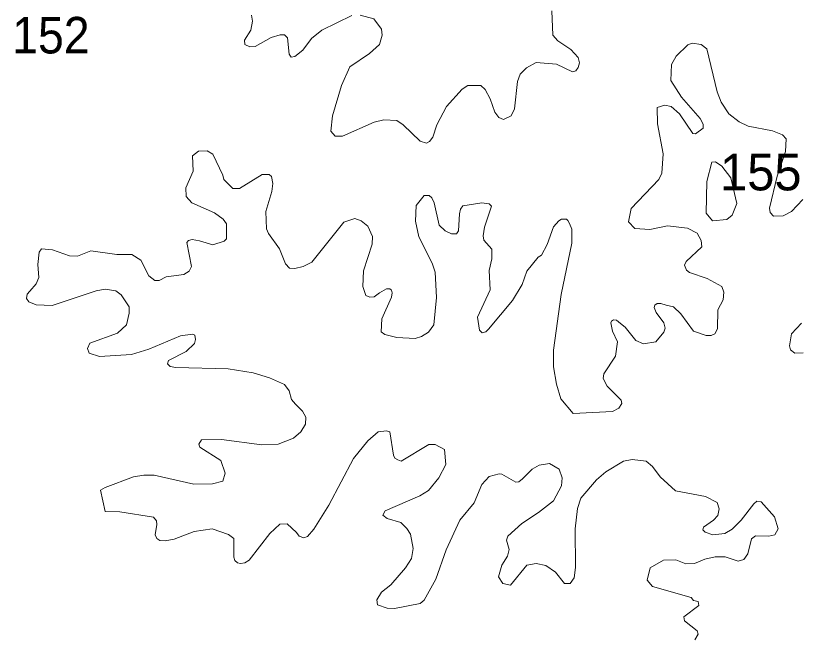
# Model space of a CAD drawing. Extents: x 499.9 to 555.3, y 9281.5 to 9336.8.
# Drawn here: x 525.117 to 528.553, y 9325.879 to 9328.6 of the extents above; entities that cross this region are included whole.
import ezdxf

# ---------------------------------------------------------------- set-up
doc = ezdxf.new("R2010")
doc.units = 0
doc.header["$LTSCALE"] = 0.064
doc.layers.add('2', color=7, linetype='Continuous', lineweight=13)
doc.layers.add('21', color=7, linetype='Continuous')

msp = doc.modelspace()

# ---------------------------------------------------------------- linework, layer by layer
at = {"layer": '2'}
for points in [[(526.5887, 9328.6007), (526.4581, 9328.5359), (526.412, 9328.5005), (526.3749, 9328.4491), (526.3402, 9328.422), (526.3238, 9328.4191), (526.3141, 9328.4322), (526.3072, 9328.503), (526.2949, 9328.5161), (526.276, 9328.5163), (526.2354, 9328.5038), (526.1662, 9328.4657), (526.1422, 9328.4639), (526.1206, 9328.4738), (526.1188, 9328.4925), (526.1463, 9328.5372), (526.1549, 9328.5753), (526.1499, 9328.6028)], [(527.4651, 9328.6212), (527.47, 9328.5149), (527.4911, 9328.4905), (527.5481, 9328.4521), (527.5805, 9328.4167), (527.587, 9328.3939), (527.5811, 9328.3726), (527.5705, 9328.3586), (527.5561, 9328.3545), (527.4856, 9328.3873), (527.3972, 9328.3953), (527.3536, 9328.3714), (527.3271, 9328.3433), (527.3152, 9328.3119), (527.302, 9328.1917), (527.2875, 9328.1612), (527.2531, 9328.1461), (527.2327, 9328.1538), (527.2151, 9328.1774), (527.195, 9328.2364), (527.1731, 9328.2765), (527.1549, 9328.2947), (527.0967, 9328.2946), (527.072, 9328.2779), (527.0034, 9328.2028), (526.9611, 9328.1218), (526.9437, 9328.0686), (526.9292, 9328.0491), (526.9167, 9328.0426), (526.8889, 9328.0503), (526.8145, 9328.1228), (526.7869, 9328.1405), (526.7288, 9328.1439), (526.6874, 9328.1346), (526.548, 9328.0726), (526.5167, 9328.0727), (526.4978, 9328.0943), (526.5052, 9328.1615), (526.5434, 9328.2951), (526.5811, 9328.3756), (526.6669, 9328.4348), (526.7106, 9328.4743), (526.7214, 9328.5148), (526.7186, 9328.5403), (526.6859, 9328.5866), (526.626, 9328.6022)], [(527.4718, 9327.675), (527.4953, 9327.7013), (527.5074, 9327.709), (527.5288, 9327.7097), (527.5354, 9327.7041), (527.5429, 9327.6896), (527.5523, 9327.6657), (527.5524, 9327.6044), (527.5064, 9327.3792), (527.4732, 9327.1363), (527.4729, 9327.0633), (527.4856, 9326.987), (527.5051, 9326.9227), (527.559, 9326.8582), (527.7314, 9326.868), (527.7585, 9326.8816), (527.7716, 9326.9025), (527.7689, 9326.9162), (527.7082, 9326.9777), (527.6895, 9327.0114), (527.6927, 9327.0328), (527.7443, 9327.1097), (527.7526, 9327.172), (527.7308, 9327.2184), (527.7234, 9327.2551), (527.7258, 9327.2622), (527.7352, 9327.2687), (527.7478, 9327.2678), (527.7654, 9327.2532), (527.7858, 9327.2371), (527.8336, 9327.1786), (527.8673, 9327.164), (527.9206, 9327.1723), (527.9558, 9327.2151), (527.9611, 9327.2314), (527.9561, 9327.2555), (527.9218, 9327.3005), (527.9128, 9327.3229), (527.9162, 9327.3329), (527.9264, 9327.3394), (527.9425, 9327.3402), (527.9654, 9327.3335), (527.9978, 9327.3261), (528.0303, 9327.2949), (528.0853, 9327.219), (528.1407, 9327.2004), (528.1636, 9327.2002), (528.1789, 9327.2079), (528.1904, 9327.2289), (528.1925, 9327.3122), (528.215, 9327.3568), (528.2187, 9327.3899), (528.2093, 9327.4143), (528.1462, 9327.4492), (528.0674, 9327.476), (528.0552, 9327.4858), (528.0463, 9327.5082), (528.0529, 9327.5237), (528.1214, 9327.5881), (528.1199, 9327.6163), (528.101, 9327.6483), (528.0598, 9327.6696), (527.9713, 9327.6798), (527.8937, 9327.6638), (527.8283, 9327.6681), (527.8009, 9327.6976), (527.8133, 9327.7558), (527.934, 9327.8825), (527.9472, 9327.9109), (527.9535, 9327.9959), (527.928, 9328.1272), (527.9269, 9328.1976), (527.9599, 9328.2089), (527.9875, 9328.2022), (528.0239, 9328.1703), (528.0821, 9328.0848), (528.0942, 9328.0825), (528.1283, 9328.1075), (528.1281, 9328.1255), (528.115, 9328.1505), (528.0335, 9328.2428), (527.9862, 9328.3161), (527.9891, 9328.3864), (528.0099, 9328.423), (528.0602, 9328.4717), (528.0802, 9328.4794), (528.1189, 9328.4736), (528.1443, 9328.4542), (528.1891, 9328.2665), (528.207, 9328.2213), (528.2406, 9328.1706), (528.2855, 9328.135), (528.3252, 9328.1157), (528.4317, 9328.0959), (528.4754, 9328.0784)], [(528.4754, 9328.0784), (528.4911, 9328.0611), (528.4882, 9328.0056), (528.4514, 9327.8968), (528.4189, 9327.757), (528.4214, 9327.7388)], [(525.8734, 9327.6159), (525.8907, 9327.6204), (525.9227, 9327.6138), (525.981, 9327.5964), (526.0298, 9327.613), (526.0407, 9327.6238), (526.0401, 9327.6887), (526.0251, 9327.7098), (525.9872, 9327.7368), (525.8892, 9327.7803), (525.8641, 9327.8083), (525.8624, 9327.8462), (525.8939, 9327.9196), (525.8912, 9327.9872), (525.9172, 9328.007), (525.9559, 9328.0083), (525.9805, 9327.9934), (526.0243, 9327.902), (526.0282, 9327.8825), (526.0686, 9327.8435), (526.0972, 9327.8429), (526.1967, 9327.905), (526.2274, 9327.9051), (526.2373, 9327.896), (526.2439, 9327.8661), (526.2393, 9327.8304), (526.2124, 9327.7431), (526.2155, 9327.6672), (526.2244, 9327.6461), (526.2727, 9327.5789), (526.2989, 9327.5144), (526.316, 9327.495), (526.3398, 9327.4932), (526.3761, 9327.5021), (526.4136, 9327.5211), (526.5536, 9327.6955), (526.6023, 9327.712), (526.6308, 9327.7014), (526.6599, 9327.6785), (526.68, 9327.6331), (526.6787, 9327.5997), (526.6405, 9327.4835), (526.6373, 9327.4142), (526.6503, 9327.3754), (526.6684, 9327.3681), (526.6864, 9327.3698), (526.7108, 9327.3871), (526.7411, 9327.404), (526.7563, 9327.4044), (526.7624, 9327.3991), (526.766, 9327.3867), (526.7625, 9327.3681), (526.7202, 9327.2734), (526.7181, 9327.2156), (526.7343, 9327.2049), (526.7868, 9327.191), (526.8673, 9327.1875), (526.8939, 9327.1955), (526.9256, 9327.2148), (526.9482, 9327.2464), (526.9603, 9327.3657), (526.9539, 9327.4771), (526.9405, 9327.517), (526.8834, 9327.6316), (526.868, 9327.7007), (526.8714, 9327.7698), (526.9062, 9327.8124), (526.9281, 9327.8124), (526.9401, 9327.8023), (526.9505, 9327.7808), (526.9718, 9327.6826), (526.9987, 9327.6586), (527.0263, 9327.6444), (527.0476, 9327.6447), (527.0559, 9327.6576), (527.0602, 9327.733), (527.0652, 9327.7535), (527.0757, 9327.7682), (527.1585, 9327.7809), (527.1909, 9327.776), (527.2016, 9327.7655), (527.1705, 9327.6743), (527.1642, 9327.637), (527.1676, 9327.6173), (527.2019, 9327.5773), (527.2023, 9327.5362), (527.1909, 9327.4849), (527.1957, 9327.3992), (527.139, 9327.2797), (527.1482, 9327.2232), (527.16, 9327.2118), (527.1759, 9327.2162), (527.1873, 9327.2283), (527.293, 9327.353), (527.3359, 9327.4231)], [(528.4214, 9327.7388), (528.4356, 9327.7225), (528.4787, 9327.7241), (528.5147, 9327.7423), (528.5645, 9327.7955)], [(527.3359, 9327.4231), (527.3559, 9327.4816), (527.4058, 9327.5434), (527.4197, 9327.5521), (527.4444, 9327.5988), (527.4718, 9327.675)], [(525.7763, 9327.4563), (525.8534, 9327.4676), (525.8771, 9327.4818), (525.8865, 9327.5027), (525.8659, 9327.6075), (525.8734, 9327.6159)], [(526.2294, 9326.3337), (526.1396, 9326.2172), (526.1211, 9326.2048), (526.1017, 9326.2026), (526.0884, 9326.2043), (526.0771, 9326.2146), (526.0726, 9326.2294), (526.0719, 9326.3112), (526.0494, 9326.3285), (525.9782, 9326.3532), (525.899, 9326.3427), (525.8113, 9326.309), (525.7717, 9326.3015), (525.7488, 9326.3025), (525.7347, 9326.3111), (525.7273, 9326.3271), (525.7355, 9326.3731), (525.7335, 9326.3894), (525.7202, 9326.4041), (525.5739, 9326.4283), (525.5083, 9326.4293), (525.4879, 9326.5229), (525.5095, 9326.5347), (525.6331, 9326.5809), (525.6784, 9326.589), (525.7229, 9326.5888), (525.8972, 9326.5493), (525.9793, 9326.5509), (526.0236, 9326.5619), (526.0339, 9326.5976), (526.0157, 9326.6526), (525.9241, 9326.7111), (525.9189, 9326.7245), (525.9315, 9326.7426), (526.0183, 9326.7451), (526.1957, 9326.7212), (526.2672, 9326.7245), (526.3333, 9326.7506), (526.366, 9326.7778), (526.3856, 9326.812), (526.3873, 9326.8428), (526.3727, 9326.8688), (526.3429, 9326.8995), (526.3256, 9326.9199), (526.3151, 9326.9572), (526.2946, 9326.9852), (526.2291, 9327.014), (526.1575, 9327.0363), (526.0476, 9327.0536), (525.8178, 9327.0599), (525.7931, 9327.0643), (525.7816, 9327.0767), (525.7862, 9327.0899), (525.8636, 9327.1299), (525.9003, 9327.1649), (525.9049, 9327.1831), (525.9019, 9327.201), (525.8917, 9327.2063), (525.8383, 9327.1979), (525.6998, 9327.1396), (525.6249, 9327.1165), (525.4842, 9327.1079), (525.4382, 9327.1221), (525.4312, 9327.1433), (525.4423, 9327.1665), (525.5623, 9327.2095), (525.6019, 9327.247), (525.6136, 9327.2971), (525.6137, 9327.3259), (525.5794, 9327.3778), (525.556, 9327.396), (525.5087, 9327.4022), (525.4692, 9327.3962), (525.2773, 9327.3309), (525.2073, 9327.3338), (525.1749, 9327.347), (525.1645, 9327.3627), (525.1675, 9327.3816), (525.1789, 9327.3941), (525.2063, 9327.4263), (525.219, 9327.4532), (525.2138, 9327.5106), (525.2193, 9327.5654), (525.2301, 9327.579), (525.279, 9327.5743), (525.3527, 9327.5486), (525.3877, 9327.548), (525.4467, 9327.5711), (525.5598, 9327.5551), (525.6253, 9327.5547), (525.6651, 9327.5305), (525.7006, 9327.4607), (525.7264, 9327.4411), (525.7452, 9327.4409), (525.7763, 9327.4563)], [(528.5584, 9327.2541), (528.5142, 9327.2071), (528.5061, 9327.1542), (528.5105, 9327.1375), (528.5298, 9327.1225), (528.5654, 9327.1239)], [(528.2544, 9326.3525), (528.2233, 9326.3327), (528.1706, 9326.327), (528.1361, 9326.3398), (528.1269, 9326.3496), (528.1294, 9326.3615), (528.1732, 9326.3914), (528.1927, 9326.4126), (528.1983, 9326.4408), (528.19, 9326.4692), (528.1381, 9326.495), (528.0064, 9326.5198), (527.939, 9326.5811), (527.9056, 9326.6271), (527.8781, 9326.6495), (527.8167, 9326.6573), (527.7792, 9326.6495), (527.7021, 9326.6033), (527.6604, 9326.5677), (527.5927, 9326.4877), (527.5779, 9326.4426), (527.5668, 9326.3542), (527.5683, 9326.1847), (527.5635, 9326.1394), (527.5455, 9326.1146), (527.5205, 9326.1139), (527.4813, 9326.1634), (527.4385, 9326.1938), (527.3964, 9326.2022), (527.3564, 9326.1952), (527.2836, 9326.1073), (527.2513, 9326.1139), (527.2314, 9326.1442), (527.2457, 9326.195), (527.2707, 9326.2334), (527.279, 9326.2638), (527.2667, 9326.304), (527.2728, 9326.3215), (527.3333, 9326.3768), (527.4075, 9326.4247), (527.4726, 9326.4761), (527.5077, 9326.5414), (527.5109, 9326.5764), (527.4977, 9326.6146), (527.4546, 9326.64), (527.4092, 9326.6319), (527.3785, 9326.6145), (527.3374, 9326.5726), (527.3207, 9326.5595), (527.3082, 9326.5585), (527.2462, 9326.5927), (527.2348, 9326.5948), (527.1913, 9326.5835), (527.1579, 9326.5475), (527.1254, 9326.4674), (527.0619, 9326.3909), (527.0031, 9326.2612), (526.9567, 9326.1332), (526.906, 9326.0415), (526.8882, 9326.0267), (526.7755, 9326.0053), (526.7441, 9326.0058), (526.7011, 9326.0214), (526.6982, 9326.0434), (526.7197, 9326.0759), (526.7604, 9326.109), (526.8246, 9326.1832), (526.8506, 9326.2237), (526.8585, 9326.2676), (526.8465, 9326.3304), (526.8308, 9326.3555), (526.8038, 9326.3807), (526.7447, 9326.3995), (526.7257, 9326.4137), (526.7358, 9326.4321), (526.8871, 9326.4984), (526.9247, 9326.5216), (526.9703, 9326.5771), (527.0012, 9326.6354), (526.9952, 9326.7012), (526.9547, 9326.7222), (526.927, 9326.7225), (526.806, 9326.65), (526.7914, 9326.6551), (526.7782, 9326.6631), (526.7724, 9326.6765), (526.7562, 9326.778), (526.7406, 9326.7829), (526.7043, 9326.7781), (526.659, 9326.7396), (526.596, 9326.6622), (526.4886, 9326.4569), (526.4224, 9326.3519), (526.395, 9326.3199), (526.3786, 9326.3143)], [(528.4404, 9326.4059), (528.3817, 9326.4713), (528.3637, 9326.4747), (528.35, 9326.4629), (528.294, 9326.3909), (528.2544, 9326.3525)], [(528.0918, 9325.8673), (528.1059, 9325.8928), (528.1021, 9325.9071), (528.0466, 9325.9505), (528.043, 9325.9691), (528.1091, 9326.0178), (528.1062, 9326.0358), (528.085, 9326.0397), (528.0758, 9326.0524), (527.9063, 9326.1014), (527.882, 9326.1289), (527.896, 9326.1823), (527.9544, 9326.2165), (528.0076, 9326.2179), (528.0516, 9326.2008), (528.0896, 9326.2023), (528.1349, 9326.2212), (528.1803, 9326.2309), (528.2241, 9326.2307), (528.2814, 9326.2121), (528.306, 9326.2196), (528.3237, 9326.2449), (528.3393, 9326.3105), (528.357, 9326.3226), (528.4159, 9326.3215), (528.4414, 9326.3271), (528.4561, 9326.3536), (528.4404, 9326.4059)], [(526.3786, 9326.3143), (526.3592, 9326.321), (526.3468, 9326.3374), (526.3056, 9326.375), (526.2746, 9326.3738), (526.2294, 9326.3337)]]:
    msp.add_lwpolyline(points, dxfattribs=at)
msp.add_lwpolyline([(528.1695, 9327.702), (528.1412, 9327.736), (528.1442, 9327.8746), (528.1661, 9327.9595), (528.1826, 9327.9609), (528.2101, 9327.9419), (528.2494, 9327.8904), (528.2747, 9327.7779), (528.2553, 9327.7268), (528.2315, 9327.7073)], close=True, dxfattribs=at)

# ---------------------------------------------------------------- texts
at = {"layer": '21', "width": 0.95}
msp.add_text('152', height=0.16, dxfattribs=at).set_placement((525.1016, 9328.4347))
at = {"layer": '21'}
msp.add_text('155', height=0.16, dxfattribs=at).set_placement((528.2019, 9327.8353))

doc.saveas('drawing.dxf')
